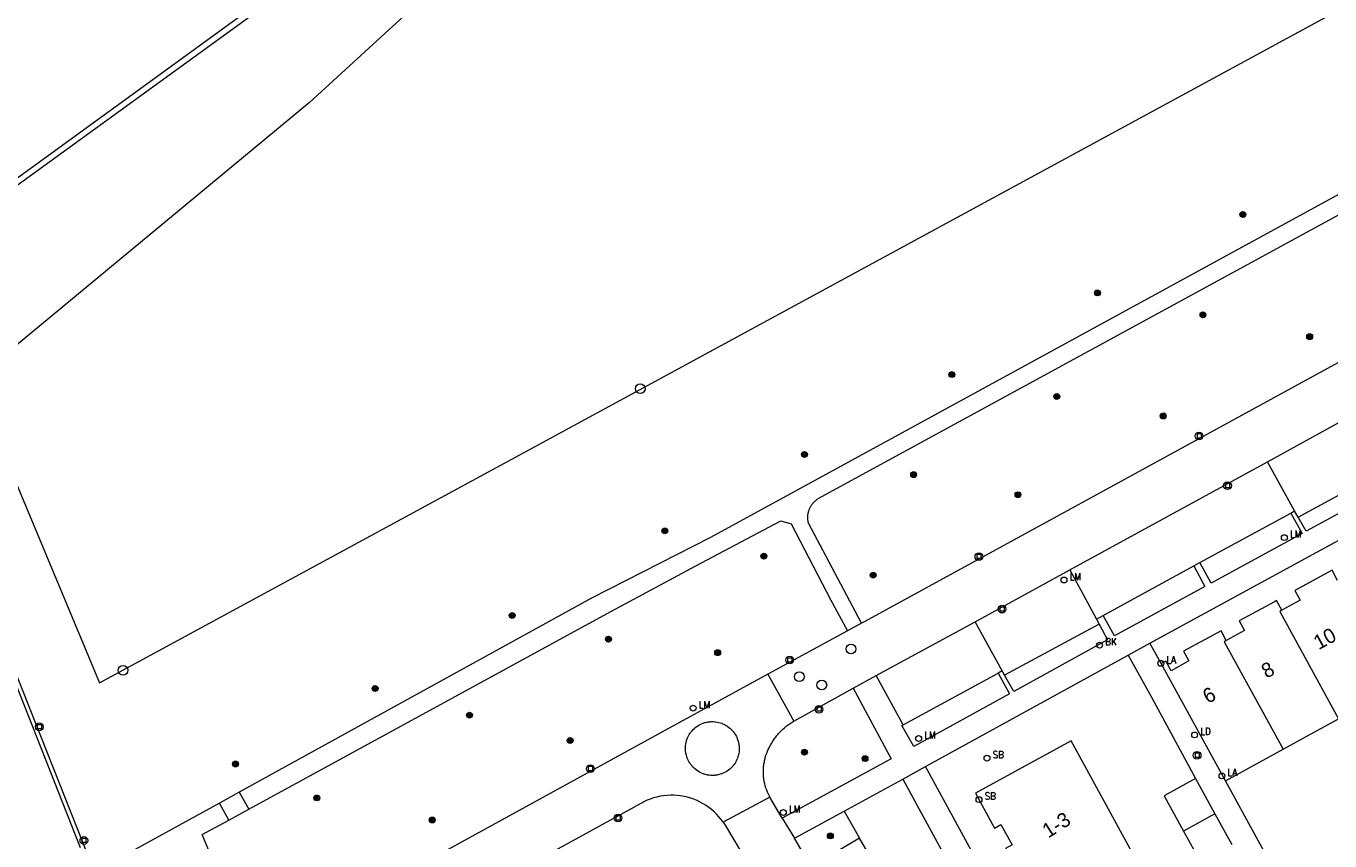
# Model space of a CAD drawing. Header units: metres. Extents: x 138165 to 154469, y 480134 to 494189.
# Tile 482 of 656: x 146182 to 146293, y 487333 to 487402. Entities that reach past the tile are written whole.
import ezdxf

# ---------------------------------------------------------------- set-up
doc = ezdxf.new("R2010")
doc.units = ezdxf.units.M
doc.header["$LTSCALE"] = 0.001
doc.header["$MEASUREMENT"] = 0
for name, color, linetype, lineweight in [('Level 5', 7, 'Continuous', 0), ('TOP-L-topo objecten punt', 7, 'Continuous', 0), ('TOP-L-topo objecten vlak', 7, 'Continuous', 0), ('TOP-L-verharding molgoot', 7, 'Continuous', 0), ('TOP-L-water beschoeiing', 7, 'Continuous', 0), ('TOP-T-topo huisnummering naamgeving', 7, 'Continuous', 0)]:
    doc.layers.add(name, color=color, linetype=linetype, lineweight=lineweight)
doc.styles.add('Style-INTL_ISO', font='INTL_ISO.shx')
doc.styles.add('Style-STANDARD', font='STANDARD.shx')

# ---------------------------------------------------------------- blocks, each defined once
blk = doc.blocks.new('24')
at = {"layer": 'TOP-L-topo objecten punt', "color": 7, "linetype": 'Continuous', "lineweight": 0}
for radius in [0.025, 0.0182, 0.0115, 0.005]:
    blk.add_circle((0, 0), radius, dxfattribs=at)
blk = doc.blocks.new('40')
at = {"layer": 'TOP-L-topo objecten punt', "color": 7, "linetype": 'Continuous', "lineweight": 0}
blk.add_circle((0, 0), 0.025, dxfattribs=at)
at = {"layer": 'TOP-L-topo objecten punt', "color": 7, "linetype": 'Continuous', "lineweight": 0, "style": 'Style-STANDARD'}
blk.add_text('LA', height=0.06, dxfattribs=at).set_placement((0.048, 0))
blk = doc.blocks.new('39')
at = {"layer": 'TOP-L-topo objecten punt', "color": 7, "linetype": 'Continuous', "lineweight": 0}
for p, q in [((0.0175, 0.0175), (-0.0175, 0.0175)), ((-0.0175, 0.0175), (-0.0175, -0.0175)), ((0.0175, 0.0175), (0.0175, -0.0175)), ((0.0175, -0.0175), (-0.0175, -0.0175))]:
    blk.add_line(p, q, dxfattribs=at)
blk.add_circle((0, 0), 0.0332, dxfattribs=at)
blk = doc.blocks.new('*U13')
at = {"layer": 'Level 5', "color": 7, "linetype": 'Continuous', "lineweight": 0}
blk.add_circle((0, 0), 0.0415, dxfattribs=at)
blk = doc.blocks.new('150')
at = {"layer": 'Level 5', "color": 7, "linetype": 'Continuous', "lineweight": 0}
blk.add_blockref('*U13', (0, 0), dxfattribs=at)
blk = doc.blocks.new('121')
at = {"layer": 'TOP-L-topo objecten punt', "color": 7, "linetype": 'Continuous', "lineweight": 0}
blk.add_circle((0, 0), 0.025, dxfattribs=at)
at = {"layer": 'TOP-L-topo objecten punt', "color": 7, "linetype": 'Continuous', "lineweight": 0, "style": 'Style-STANDARD'}
blk.add_text('LD', height=0.06, dxfattribs=at).set_placement((0.0483, 0))
blk = doc.blocks.new('72')
at = {"layer": 'TOP-L-topo objecten punt', "color": 7, "linetype": 'Continuous', "lineweight": 0}
blk.add_circle((0, 0), 0.025, dxfattribs=at)
at = {"layer": 'TOP-L-topo objecten punt', "color": 7, "linetype": 'Continuous', "lineweight": 0, "style": 'Style-STANDARD'}
blk.add_text('BK', height=0.06, dxfattribs=at).set_placement((0.0483, 0))
blk = doc.blocks.new('16')
at = {"layer": 'TOP-L-topo objecten punt', "color": 7, "linetype": 'Continuous', "lineweight": 0}
blk.add_circle((0, 0), 0.025, dxfattribs=at)
at = {"layer": 'TOP-L-topo objecten punt', "color": 7, "linetype": 'Continuous', "lineweight": 0, "style": 'Style-STANDARD'}
blk.add_text('LM', height=0.06, dxfattribs=at).set_placement((0.0483, 0))
blk = doc.blocks.new('175')
at = {"layer": 'TOP-L-topo objecten punt', "color": 7, "linetype": 'Continuous', "lineweight": 0}
blk.add_circle((0, 0), 0.025, dxfattribs=at)
at = {"layer": 'TOP-L-topo objecten punt', "color": 7, "linetype": 'Continuous', "lineweight": 0, "style": 'Style-STANDARD'}
blk.add_text('SB', height=0.06, dxfattribs=at).set_placement((0.0483, 0))

msp = doc.modelspace()

# ---------------------------------------------------------------- linework, layer by layer
at = {"layer": 'TOP-L-topo objecten vlak', "flags": 128}
for points in [[(146177.63, 487371.84), (146188.41, 487346.07), (146223.58, 487365.15), (146373.4, 487446.58), (146379.67, 487449.93), (146410.46, 487466.53)], [(146316.43, 487462.68), (146316.3, 487460.73), (146315.43, 487458.95), (146306.54, 487451.68), (146299.79, 487446.77), (146297.36, 487444.64), (146295.95, 487442.59), (146290.88, 487438.59), (146286.39, 487435.92), (146282.29, 487432.3), (146279.67, 487431.19), (146250.87, 487406.71), (146249.92, 487407.05), (146242.11, 487423.48), (146238.9, 487424.25), (146235.95, 487421.66), (146233.42, 487418.8), (146227.45, 487414.64), (146220.18, 487408.32), (146206.33, 487395.6), (146177.63, 487371.84)], [(146172.46, 487382.65), (146172.78, 487382.3), (146244.24, 487434.16), (146242.57, 487443.12), (146242.04, 487443.01)], [(146242.04, 487443.01), (146243.6, 487434.38), (146172.46, 487382.65)], [(146143.49, 487441.69), (146171.38, 487371), (146177.13, 487356.42), (146186.76, 487332.02)], [(146381.41, 487435.49), (146240.53, 487358.46), (146230.39, 487353.3), (146200.33, 487336.74)], [(146253.42, 487351.16), (146248.89, 487359.69), (146248.87, 487359.77), (146248.86, 487359.83), (146248.85, 487359.89), (146248.84, 487359.95), (146248.83, 487360.01), (146248.83, 487360.07), (146248.83, 487360.13), (146248.83, 487360.19), (146248.83, 487360.25), (146248.83, 487360.31), (146248.84, 487360.38), (146248.84, 487360.44), (146248.85, 487360.5), (146248.86, 487360.56), (146248.88, 487360.62), (146248.89, 487360.68), (146248.91, 487360.74), (146248.93, 487360.79), (146248.95, 487360.85), (146248.97, 487360.91), (146248.99, 487360.97), (146249.02, 487361.02), (146249.05, 487361.08), (146249.08, 487361.13), (146249.11, 487361.18), (146249.14, 487361.23), (146249.18, 487361.28), (146249.22, 487361.33), (146249.25, 487361.38), (146249.29, 487361.43), (146249.33, 487361.47), (146249.38, 487361.52), (146249.42, 487361.56), (146249.47, 487361.6), (146249.52, 487361.64), (146249.56, 487361.68), (146249.61, 487361.72), (146249.66, 487361.75), (146249.71, 487361.79), (146315.07, 487397.45)], [(146317.04, 487385.95), (146290.4, 487371.38), (146253.69, 487351.31), (146253.42, 487351.16)], [(146278.01, 487349.46), (146325.8, 487375.52)], [(146288.04, 487364.93), (146294.49, 487368.48)], [(146271.17, 487355.71), (146288.04, 487364.93)], [(146290.34, 487360.74), (146288.04, 487364.93)], [(146290.64, 487360.21), (146293.88, 487361.96), (146297.04, 487363.71)], [(146297.04, 487363.71), (146297.68, 487362.46), (146291.33, 487359), (146290.64, 487360.21)], [(146201.14, 487335.27), (146231.71, 487351.97), (146239.27, 487356.04), (146246.53, 487359.89), (146247.42, 487359.65), (146250.79, 487353.12), (146252.2, 487350.51)], [(146290.02, 487360.56), (146290.99, 487358.8), (146283.23, 487354.58), (146282.27, 487356.33)], [(146282.27, 487356.33), (146290.02, 487360.56)], [(146290.02, 487360.56), (146290.34, 487360.74)], [(146290.64, 487360.21), (146290.34, 487360.74)], [(146187.98, 487329.94), (146177.42, 487356.61)], [(146263.09, 487351.28), (146271.17, 487355.71)], [(146271.17, 487355.71), (146273.45, 487351.51)], [(146281.74, 487356.04), (146282.7, 487354.28), (146274.99, 487350.08), (146274.03, 487351.82)], [(146274.03, 487351.82), (146281.74, 487356.04)], [(146281.74, 487356.04), (146282.27, 487356.33)], [(146294.02, 487354.8), (146293.54, 487355.68), (146290.36, 487353.94), (146290.82, 487353.11), (146289.26, 487352.26)], [(146289.26, 487352.26), (146288.8, 487353.09), (146288.63, 487352.99), (146285.62, 487351.35), (146286.08, 487350.52), (146284.52, 487349.67)], [(146289.26, 487352.26), (146289.08, 487352.16), (146294.1, 487342.99)], [(146253.42, 487351.16), (146252.2, 487350.51)], [(146254.66, 487346.7), (146263.09, 487351.28)], [(146265.4, 487347.08), (146263.09, 487351.28)], [(146273.69, 487351.07), (146265.61, 487346.71)], [(146273.69, 487351.07), (146274.38, 487349.73), (146266.39, 487345.32), (146265.61, 487346.71)], [(146273.45, 487351.51), (146274.03, 487351.82)], [(146273.45, 487351.51), (146273.69, 487351.07)], [(146252.2, 487350.51), (146245.42, 487346.8)], [(146284.52, 487349.67), (146284.07, 487350.5), (146280.88, 487348.76), (146281.34, 487347.93), (146279.81, 487347.09), (146279.36, 487347.92), (146278.98, 487347.72)], [(146276.15, 487348.44), (146278.01, 487349.46)], [(146278.98, 487347.72), (146278.01, 487349.46)], [(146284.52, 487349.67), (146284.35, 487349.57), (146289.36, 487340.4)], [(146258.87, 487338.92), (146276.15, 487348.44)], [(146276.15, 487348.44), (146278.13, 487344.83), (146281.89, 487337.89)], [(146284.45, 487337.71), (146278.98, 487347.72)], [(146245.42, 487346.8), (146236.38, 487341.86), (146211.15, 487328.01), (146202.92, 487323.52)], [(146245.42, 487346.8), (146247.64, 487342.8)], [(146252.7, 487345.62), (146254.66, 487346.7)], [(146256.95, 487342.49), (146254.66, 487346.7)], [(146265.06, 487346.9), (146266.03, 487345.13), (146257.87, 487340.64), (146256.86, 487342.42), (146256.95, 487342.49)], [(146256.95, 487342.49), (146265.06, 487346.9)], [(146265.4, 487347.08), (146265.06, 487346.9)], [(146265.61, 487346.71), (146265.4, 487347.08)], [(146252.7, 487345.62), (146255.94, 487339.59), (146246.63, 487334.52)], [(146247.64, 487342.8), (146252.7, 487345.62)], [(146242.83, 487341.23), (146242.88, 487341.1), (146242.89, 487341.03), (146242.91, 487340.97), (146242.94, 487340.84), (146242.95, 487340.77), (146242.96, 487340.7), (146242.97, 487340.57), (146242.97, 487340.43), (146242.97, 487340.37), (146242.96, 487340.23), (146242.96, 487340.16), (146242.93, 487340.03), (146242.92, 487339.97), (146242.89, 487339.83), (146242.87, 487339.77), (146242.85, 487339.7), (146242.8, 487339.58), (146242.78, 487339.52), (146242.72, 487339.39), (146242.68, 487339.33), (146242.62, 487339.22), (146242.54, 487339.11), (146242.46, 487339), (146242.37, 487338.9), (146242.32, 487338.85), (146242.23, 487338.76), (146242.17, 487338.71), (146242.07, 487338.62), (146242.02, 487338.59), (146241.9, 487338.51), (146241.85, 487338.47), (146241.73, 487338.41), (146241.6, 487338.35), (146241.54, 487338.33), (146241.48, 487338.3), (146241.35, 487338.26), (146241.29, 487338.24), (146241.15, 487338.21), (146241.09, 487338.2), (146240.95, 487338.18), (146240.89, 487338.17), (146240.75, 487338.16), (146240.68, 487338.16), (146240.55, 487338.17), (146240.42, 487338.18), (146240.28, 487338.2), (146240.21, 487338.21), (146240.08, 487338.24), (146240.02, 487338.26), (146239.95, 487338.28), (146239.89, 487338.31), (146239.77, 487338.36), (146239.7, 487338.39), (146239.58, 487338.45), (146239.47, 487338.52), (146239.41, 487338.55), (146239.3, 487338.63), (146239.2, 487338.72), (146239.15, 487338.76), (146239.1, 487338.81), (146239, 487338.91), (146238.96, 487338.96), (146238.92, 487339.01), (146238.83, 487339.12), (146238.76, 487339.23), (146238.69, 487339.34), (146238.66, 487339.4), (146238.6, 487339.52), (146238.55, 487339.65), (146238.5, 487339.77), (146238.47, 487339.9), (146238.43, 487340.03), (146238.42, 487340.1), (146238.4, 487340.23), (146238.39, 487340.37), (146238.39, 487340.44), (146238.39, 487340.5), (146238.4, 487340.64), (146238.4, 487340.71), (146238.42, 487340.84), (146238.45, 487340.97), (146238.46, 487341.04), (146238.48, 487341.1), (146238.52, 487341.23), (146238.57, 487341.36), (146238.6, 487341.42), (146238.65, 487341.54), (146238.72, 487341.66), (146238.8, 487341.77), (146238.83, 487341.83), (146238.92, 487341.93), (146238.96, 487341.98), (146239.05, 487342.08), (146239.15, 487342.18), (146239.2, 487342.22), (146239.31, 487342.31), (146239.36, 487342.34), (146239.42, 487342.38), (146239.53, 487342.45), (146239.59, 487342.49), (146239.65, 487342.52), (146239.77, 487342.58), (146239.9, 487342.62), (146239.96, 487342.65), (146240.03, 487342.67), (146240.09, 487342.68), (146240.23, 487342.72), (146240.29, 487342.73), (146240.36, 487342.74), (146240.49, 487342.75), (146240.56, 487342.76), (146240.7, 487342.76), (146240.76, 487342.76), (146240.9, 487342.75), (146240.96, 487342.74), (146241.1, 487342.72), (146241.23, 487342.69), (146241.36, 487342.65), (146241.49, 487342.61), (146241.55, 487342.58), (146241.67, 487342.53), (146241.79, 487342.47), (146241.85, 487342.43), (146241.91, 487342.4), (146241.96, 487342.36), (146242.07, 487342.28), (146242.18, 487342.19), (146242.23, 487342.15), (146242.28, 487342.1), (146242.33, 487342.05), (146242.42, 487341.95), (146242.46, 487341.9), (146242.54, 487341.79), (146242.58, 487341.73), (146242.65, 487341.62), (146242.73, 487341.48), (146242.76, 487341.42), (146242.81, 487341.29), (146242.83, 487341.23)], [(146245.6, 487336.31), (146245.55, 487336.39), (146245.47, 487336.56), (146245.39, 487336.73), (146245.32, 487336.91), (146245.26, 487337.09), (146245.23, 487337.18), (146245.2, 487337.27), (146245.15, 487337.45), (146245.11, 487337.64), (146245.08, 487337.83), (146245.07, 487337.92), (146245.06, 487338.01), (146245.04, 487338.2), (146245.04, 487338.39), (146245.04, 487338.58), (146245.04, 487338.67), (146245.05, 487338.77), (146245.06, 487338.96), (146245.07, 487339.05), (146245.08, 487339.15), (146245.1, 487339.24), (146245.12, 487339.33), (146245.14, 487339.43), (146245.16, 487339.52), (146245.18, 487339.61), (146245.2, 487339.7), (146245.26, 487339.88), (146245.32, 487340.06), (146245.39, 487340.24), (146245.43, 487340.32), (146245.47, 487340.41), (146245.51, 487340.49), (146245.68, 487340.81), (146245.73, 487340.9), (146245.84, 487341.08), (146245.89, 487341.16), (146245.95, 487341.25), (146246.01, 487341.33), (146246.07, 487341.41), (146246.13, 487341.49), (146246.19, 487341.57), (146246.26, 487341.65), (146246.32, 487341.73), (146246.39, 487341.81), (146246.46, 487341.88), (146246.61, 487342.02), (146246.68, 487342.09), (146246.83, 487342.23), (146246.99, 487342.36), (146247.15, 487342.48), (146247.32, 487342.6), (146247.48, 487342.71), (146247.57, 487342.77), (146247.64, 487342.8)], [(146289.36, 487340.4), (146294.1, 487342.99)], [(146275.63, 487330.16), (146275.39, 487330.6), (146276.65, 487331.28), (146271.28, 487341.11), (146263.12, 487336.65), (146264.74, 487333.67), (146265.3, 487333.97), (146266.25, 487332.23), (146265.7, 487331.92), (146265.91, 487331.55), (146266.46, 487331.85), (146267.41, 487330.1), (146266.86, 487329.8), (146268.49, 487326.83), (146269.74, 487327.51), (146269.98, 487327.07)], [(146284.45, 487337.71), (146289.36, 487340.4)], [(146256.92, 487337.85), (146258.87, 487338.92)], [(146284.23, 487292.45), (146270.6, 487317.4), (146258.87, 487338.92)], [(146251.92, 487335.11), (146256.92, 487337.85)], [(146256.92, 487337.85), (146265.93, 487321.34), (146261.43, 487318.74), (146261.38, 487318.82)], [(146281.89, 487337.89), (146279.21, 487336.42), (146280.86, 487333.41)], [(146281.89, 487337.89), (146283.55, 487334.89)], [(146292.14, 487328.04), (146291.08, 487327.45), (146289.73, 487328.04), (146284.45, 487337.71)], [(146200.33, 487336.74), (146198.64, 487335.81)], [(146200.33, 487336.74), (146201.14, 487335.27)], [(146198.64, 487335.81), (146187.98, 487329.94)], [(146199.45, 487334.35), (146198.64, 487335.81)], [(146241.61, 487334.18), (146241.43, 487334.41), (146241.25, 487334.64), (146241.05, 487334.85), (146240.84, 487335.06), (146240.62, 487335.25), (146240.39, 487335.43), (146240.15, 487335.6), (146239.9, 487335.75), (146239.65, 487335.89), (146239.38, 487336.02), (146239.11, 487336.13), (146238.84, 487336.22), (146238.56, 487336.3), (146238.27, 487336.37), (146237.98, 487336.42), (146237.69, 487336.45), (146237.4, 487336.47), (146237.11, 487336.47), (146236.82, 487336.46), (146236.53, 487336.43), (146236.24, 487336.38), (146235.95, 487336.32), (146235.67, 487336.24), (146235.39, 487336.15), (146235.12, 487336.04), (146234.9, 487335.94), (146205.13, 487319.61)], [(146245.6, 487336.31), (146241.61, 487334.18)], [(146246.63, 487334.52), (146245.6, 487336.31)], [(146201.5, 487322.75), (146197.18, 487333.11), (146199.45, 487334.35)], [(146199.45, 487334.35), (146201.14, 487335.27)], [(146246.63, 487334.52), (146247.69, 487332.8)], [(146247.69, 487332.8), (146251.92, 487335.11)], [(146251.92, 487335.11), (146253.24, 487332.8)], [(146283.55, 487334.89), (146280.86, 487333.41)], [(146283.55, 487334.89), (146284.99, 487332.26)], [(146241.61, 487334.18), (146241.77, 487333.93), (146243.82, 487330.49)], [(146280.86, 487333.41), (146282.31, 487330.78)], [(146249.12, 487330.35), (146247.69, 487332.8)], [(146253.24, 487332.8), (146249.12, 487330.35)], [(146261.38, 487318.82), (146253.24, 487332.8)]]:
    msp.add_lwpolyline(points, dxfattribs=at)
at = {"layer": 'TOP-L-verharding molgoot', "flags": 128}
for points in [[(146271.17, 487355.71), (146288.04, 487364.93)], [(146254.66, 487346.7), (146263.09, 487351.28)]]:
    msp.add_lwpolyline(points, dxfattribs=at)
at = {"layer": 'TOP-L-water beschoeiing', "flags": 128}
msp.add_lwpolyline([(146223.58, 487365.15), (146373.4, 487446.58)], dxfattribs=at)

# ---------------------------------------------------------------- block references
at = {"layer": 'TOP-L-topo objecten punt', "xscale": 10, "yscale": 10, "zscale": 10}
for name, p in [('24', (146285.94, 487386.04)), ('24', (146273.53, 487379.34)), ('24', (146282.53, 487377.47)), ('24', (146291.63, 487375.61)), ('24', (146261.11, 487372.37)), ('150', (146234.53, 487371.17)), ('24', (146270.06, 487370.51)), ('24', (146279.14, 487368.84)), ('39', (146282.2, 487367.13)), ('24', (146248.54, 487365.56)), ('24', (146257.85, 487363.83)), ('39', (146284.62, 487362.89)), ('24', (146266.75, 487362.12)), ('24', (146236.63, 487359.04)), ('16', (146289.47, 487358.46)), ('24', (146245.08, 487356.88)), ('39', (146263.42, 487356.84)), ('24', (146254.4, 487355.25)), ('16', (146270.68, 487354.84)), ('39', (146265.39, 487352.36)), ('24', (146223.61, 487351.82)), ('24', (146231.82, 487349.79)), ('72', (146273.71, 487349.28)), ('24', (146241.14, 487348.64)), ('150', (146252.51, 487348.95)), ('39', (146247.28, 487348.01)), ('40', (146278.93, 487347.73)), ('150', (146190.42, 487347.14)), ('150', (146248.1, 487346.59)), ('24', (146211.92, 487345.59)), ('150', (146250.02, 487345.88)), ('16', (146239.05, 487343.91)), ('24', (146219.97, 487343.31)), ('39', (146249.78, 487343.81)), ('39', (146183.28, 487342.31)), ('121', (146281.82, 487341.62)), ('24', (146228.55, 487341.15)), ('16', (146258.28, 487341.31)), ('24', (146248.54, 487340.15)), ('24', (146253.71, 487339.6)), ('175', (146264.11, 487339.63)), ('39', (146282.03, 487339.88)), ('24', (146200.01, 487339.14)), ('39', (146230.28, 487338.74)), ('40', (146284.15, 487338.12)), ('175', (146263.43, 487336.1)), ('24', (146206.95, 487336.24)), ('16', (146246.74, 487335)), ('24', (146216.79, 487334.36)), ('39', (146232.64, 487334.53)), ('24', (146250.75, 487333)), ('39', (146187.08, 487332.61))]:
    msp.add_blockref(name, p, dxfattribs=at)

# ---------------------------------------------------------------- texts
at = {"layer": 'TOP-T-topo huisnummering naamgeving', "style": 'Style-INTL_ISO'}
for s, rotation, p in [('10', 28.6, (146292.4, 487348.85)), ('8', 28.6, (146287.95, 487346.41)), ('6', 28.6, (146282.95, 487344.25)), ('1-3', 32.6, (146269.34, 487332.77))]:
    msp.add_text(s, height=1.25, rotation=rotation, dxfattribs=at).set_placement(p)

doc.saveas('drawing.dxf')
